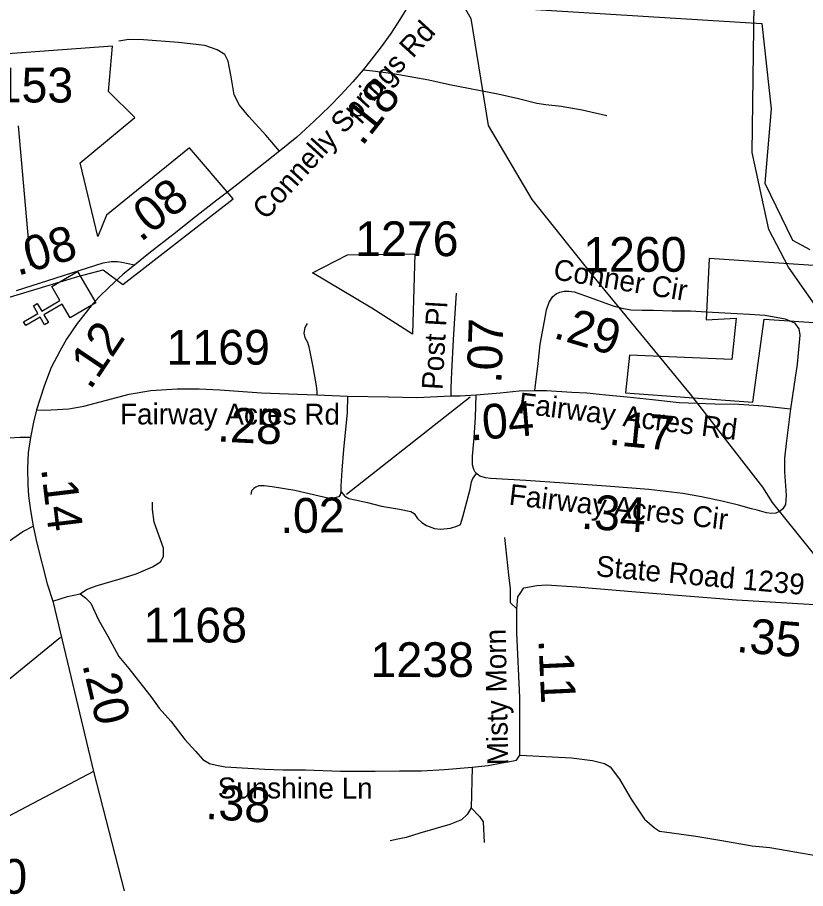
# Model space of a CAD drawing. Extents: x 1159738 to 1321356, y 736314 to 882035.
# Drawn here: x 1247285 to 1250120, y 778758 to 781891 of the extents above; entities that cross this region are included whole.
import ezdxf

# ---------------------------------------------------------------- set-up
doc = ezdxf.new("R2010")
doc.units = 0
for name, color, linetype in [('Exist Boundary Political City Limit New', 7, 'Continuous'), ('Exist Boundary Political City Limit New Hole', 7, 'Continuous'), ('Exist Cultural Church CELL', 7, 'Continuous'), ('Exist Hydrographic Creek Single Shore', 7, 'Continuous'), ('Exist Road Non-System Type 51', 7, 'Continuous'), ('Exist Road Secondary Mileage Hundredths English Label', 7, 'Continuous'), ('Exist Road Secondary Type 51 Attributed', 7, 'Continuous'), ('Exist Road Secondary Type 51 Label', 7, 'Continuous'), ('Exist Road Secondary Type 51 Number Label', 7, 'Continuous'), ('Exist Utilities Electrical Transmission Line', 7, 'Continuous'), ('Map Preparation Boundary City Limit Buffer Line', 7, 'Continuous')]:
    doc.layers.add(name, color=color, linetype=linetype)

msp = doc.modelspace()

# ---------------------------------------------------------------- linework, layer by layer
at = {"layer": 'Exist Boundary Political City Limit New'}
for points in [[(1248428.9, 783842.1), (1248451, 783689.5), (1248167.1, 782843.3), (1248735.7, 782786.3), (1248712.4, 782548.2), (1248653.3, 782550.2), (1248630.7, 782266.7), (1248430.3, 781964.9), (1249962.6, 781868.9), (1249996.8, 781562.8), (1249974, 781295.4), (1250073.5, 781090.5), (1250136.1, 781056.4)], [(1247188.3, 782430.3), (1247410.3, 782350.3), (1247854.1, 782276.6), (1247781.1, 781961.5), (1248430.3, 781964.9), (1249962.6, 781868.9), (1249996.8, 781562.8), (1249974, 781295.4), (1250073.5, 781090.5), (1250136.1, 781056.4)], [(1247244.1, 780881.2), (1247501.6, 780959), (1247592.7, 780983.4), (1247663.7, 780930.1), (1248061.2, 781239), (1247903.9, 781422.1), (1247604.8, 781180.2), (1247574.4, 781102.8), (1247510.6, 781368.3), (1247707.6, 781531.6), (1247612.1, 781625), (1247626.9, 781787.6), (1247183.7, 781755.3)], [(1250166.8, 780997.6), (1249772.9, 781024.6), (1249762.9, 780804), (1249870.6, 780809), (1249855.6, 780661), (1249487.2, 780676.1), (1249472.2, 780540.6), (1249930.8, 780508), (1249970.9, 780806.5), (1250221.5, 780788.9)]]:
    msp.add_lwpolyline(points, dxfattribs=at)
at = {"layer": 'Exist Boundary Political City Limit New Hole'}
for p, q in [((1248346.1, 780972.3), (1248472.6, 781036.8)), ((1248472.6, 781036.8), (1248714.6, 781041.2)), ((1248714.6, 781041.2), (1248705.8, 780752.4)), ((1248559.2, 780845.7), (1248346.1, 780972.3)), ((1248705.8, 780752.4), (1248559.2, 780845.7))]:
    msp.add_line(p, q, dxfattribs=at)
at = {"layer": 'Exist Cultural Church CELL'}
msp.add_lwpolyline([(1247474.8, 780810.6), (1247445.9, 780859.7), (1247380.2, 780821.1), (1247396.4, 780793.5), (1247382.6, 780785.4), (1247366.4, 780813), (1247314.6, 780782.6), (1247306.4, 780796.4), (1247358.3, 780826.8), (1247342.1, 780854.4), (1247355.9, 780862.5), (1247372.1, 780834.9), (1247437.7, 780873.5), (1247408.6, 780923.3), (1247500.4, 780977.2), (1247566.6, 780864.5)], close=True, dxfattribs=at)
at = {"layer": 'Exist Hydrographic Creek Single Shore'}
msp.add_lwpolyline([(1251778.2, 779415.6), (1251754.2, 779439.1), (1251590.1, 779544.1), (1251411.1, 779741.4), (1250876.1, 780021.3), (1250706.2, 780192.2), (1250650.2, 780311.4), (1250236.2, 780739.9), (1250059.1, 780992.9), (1249988.2, 781128.9), (1249928.1, 781405.9), (1249938.1, 782121.2), (1249839.1, 782467.9), (1249814.1, 782484.8), (1249770.5, 782758.7)], dxfattribs=at)
at = {"layer": 'Exist Road Non-System Type 51'}
for p, q in [((1249053.2, 779886.4), (1249038.9, 780020.5)), ((1248920.8, 779194.4), (1248917.6, 779048.7))]:
    msp.add_line(p, q, dxfattribs=at)
for points in [[(1248228, 781410.3), (1248178.2, 781467.8), (1248117.2, 781534.9), (1248084, 781575.3), (1248064.6, 781612.9), (1248053.5, 781677.4), (1248042.5, 781733.8), (1248031.4, 781758), (1248003.7, 781774.1), (1247959.3, 781790.2), (1247864.5, 781801.2), (1247737.9, 781810.7), (1247685.9, 781811.5), (1247649.5, 781806)], [(1248528.5, 781702.6), (1248563.3, 781699.4), (1248636, 781689.5), (1248765, 781666.5), (1248839.7, 781649.9), (1249012.8, 781616.7), (1249087.9, 781599.7), (1249153, 781583.2), (1249185.4, 781578.4), (1249241.2, 781572.1), (1249316.5, 781558.3), (1249405.1, 781538.9)], [(1248327.3, 780790.1), (1248318.8, 780775.7), (1248314.6, 780755.1), (1248318.2, 780740.6), (1248327.9, 780723.7), (1248333.3, 780706.8), (1248347.8, 780634.3), (1248361.1, 780558.9), (1248361.7, 780541.3), (1248361.7, 780533.5)], [(1248472.1, 780528.7), (1248471, 780470.9), (1248457.7, 780337.4), (1248452.2, 780262.6), (1248448.8, 780204.8), (1248448.8, 780185.9), (1248446.1, 780174.7), (1248441.1, 780167.5), (1248431.6, 780164.2), (1248418.8, 780161.4), (1248401, 780162), (1248370.5, 780169.7), (1248282.7, 780190.3), (1248201.3, 780203.1), (1248173, 780206.1), (1248153.6, 780206.1), (1248141.9, 780202.2), (1248134.7, 780197.2), (1248126.9, 780188.8), (1248124.1, 780176)], [(1247331.4, 780380.9), (1247294.7, 780380.5), (1247255.1, 780377.8), (1247231.4, 780376.6), (1247207.7, 780377.8), (1247163.4, 780382.5), (1247092.3, 780396.4), (1247054, 780401.5), (1247027.9, 780403.5), (1247006.6, 780403.1), (1246987.6, 780401.9), (1246968.6, 780396.4), (1246942.9, 780382.5), (1246895.8, 780344.5), (1246843, 780299.5), (1246744.6, 780222.1), (1246728.4, 780207.5), (1246717.3, 780194), (1246712.6, 780182.1), (1246709.4, 780169.9), (1246708.6, 780156.8), (1246709, 780133.2)], [(1248448.8, 780185.9), (1248463.2, 780169.5), (1248477.1, 780161.1), (1248499.9, 780156.1), (1248544.3, 780146.1), (1248594.9, 780133.9), (1248658.8, 780122.8), (1248699.9, 780114.4), (1248711.6, 780106.7), (1248724.4, 780089.4), (1248739.9, 780074.4), (1248756, 780064.4), (1248784.9, 780052.7), (1248807.1, 780050.5), (1248842.7, 780054.9), (1248866, 780061.1), (1248878.3, 780067.7), (1248887.7, 780095), (1248913.1, 780194.9), (1248918.7, 780221.1), (1248922.6, 780233.3), (1248935.9, 780251.1)], [(1247509.9, 779817.6), (1247532.9, 779833.9), (1247568.2, 779847.3), (1247654.1, 779872.6), (1247712.4, 779890.5), (1247770.7, 779915.8), (1247799.8, 779933.6), (1247810.5, 779953), (1247810.5, 779982.7), (1247776.8, 780076.5), (1247770.7, 780121.1), (1247770.7, 780147.9)], [(1246953.5, 779275.6), (1246858.4, 779549.3), (1246814.5, 779682.7), (1247050.1, 779855.9), (1247189.7, 779961.5), (1247255.7, 780009.1), (1247304.4, 780042.3), (1247340.8, 780061.7)], [(1249081.8, 779764.2), (1249058.6, 779785.7), (1249058.6, 779835.9), (1249053.2, 779886.4)], [(1246953.5, 779275.6), (1247195.9, 779464.6), (1247439.7, 779662.5)], [(1249092.6, 779238.4), (1249278.2, 779228.8), (1249353.8, 779219.2), (1249396.4, 779208.2), (1249417.1, 779196.3), (1249450.9, 779151.7), (1249492.6, 779080.3), (1249540.8, 779007.4), (1249576.4, 778976.5), (1249594.8, 778964.6), (1249639.3, 778958.7), (1249725.4, 778947.2), (1249819, 778930.8), (1249928.1, 778912.5), (1249991.4, 778905.6), (1250517.1, 778814.5)], [(1247558.6, 779179.6), (1247118.4, 778947.5), (1247050.9, 778963.9)], [(1248917.6, 779048.7), (1248902.2, 779024.9), (1248882.3, 779005.5), (1248840.9, 778989.2), (1248732.5, 778957.8), (1248683, 778941.3), (1248653.8, 778935.6), (1248626.2, 778929.6)], [(1248917.6, 779048.7), (1248946.7, 779017.4), (1248960.5, 778998.1), (1248963.6, 778923.7)]]:
    msp.add_lwpolyline(points, dxfattribs=at)
at = {"layer": 'Exist Road Secondary Mileage Hundredths English Label'}
msp.add_line((1248913.7, 780524.9), (1248469.2, 780175.1), dxfattribs=at)
at = {"layer": 'Exist Road Secondary Type 51 Attributed'}
for points in [[(1248701.2, 781947.9), (1248700.4, 781946.7), (1248660.6, 781883.2), (1248627.8, 781833), (1248593.4, 781785.1), (1248551.1, 781730.9), (1248528.5, 781702.6), (1248491.2, 781659.7), (1248448.5, 781612.6), (1248407.8, 781570.7), (1248352.8, 781517.7), (1248290, 781460.9), (1248228, 781410.3), (1248078.6, 781292.5), (1248040, 781262.7)], [(1248040, 781262.7), (1248002.3, 781233.6), (1247914.6, 781165.2), (1247858.9, 781121.5), (1247785.4, 781063.7), (1247751.5, 781037.4), (1247706.4, 780999.8)], [(1247706.4, 780999.8), (1247660.1, 781009.7), (1247645.1, 781012.4), (1247621.4, 781012.4), (1247591.7, 781007.3), (1247280.5, 780908.4)], [(1247706.4, 780999.8), (1247665.7, 780967.7), (1247614.2, 780921), (1247577.6, 780884.8), (1247549.9, 780853.5), (1247499.2, 780789.9), (1247461.6, 780734), (1247436.9, 780690.3), (1247406.5, 780631.9), (1247381.6, 780568.5), (1247365, 780516.5), (1247353.1, 780480.5)], [(1248845.6, 780529.7), (1248845.2, 780558.7), (1248847.8, 780616.4), (1248853.1, 780731.5), (1248857, 780790.3), (1248864.1, 780899.8)], [(1249146.3, 780550), (1249157.7, 780646.1), (1249165.8, 780715.9), (1249180.6, 780798.9), (1249188.3, 780839.1), (1249198.3, 780866.8), (1249210.7, 780886.9), (1249222.7, 780896.9), (1249236, 780903.1), (1249252.3, 780907), (1249268, 780906.8), (1249288, 780903.9), (1249329.1, 780890), (1249428.5, 780854.2), (1249459.4, 780845.1), (1249491.9, 780839.4), (1249532.5, 780838), (1249572.9, 780838.3), (1249640.8, 780835.4)], [(1249640.8, 780835.4), (1249706.7, 780835.6), (1249764.2, 780832.7)], [(1249764.2, 780832.7), (1249830.4, 780829.3), (1249918, 780823.4), (1249974.8, 780820.5), (1250046.8, 780807.7), (1250064.2, 780799.9)], [(1250064.2, 780799.9), (1250080, 780792.8), (1250096.6, 780771), (1250100.1, 780748.5), (1250090.4, 780644.5), (1250066.6, 780483.9)], [(1247353.1, 780480.5), (1247382.8, 780478.5), (1247406.1, 780479.7), (1247470.2, 780483.3), (1247523.7, 780493.1), (1247686.7, 780535.9), (1247764.7, 780548.9), (1247860, 780555.9), (1247938.8, 780555), (1248012.4, 780551.5), (1248162.6, 780541.5), (1248292.6, 780536.6), (1248361.7, 780533.5), (1248472.1, 780528.7), (1248619.6, 780526.6), (1248721.6, 780524.4), (1248845.6, 780529.7)], [(1248935.6, 780533.6), (1249021.7, 780541.4), (1249089.7, 780548.3), (1249146.3, 780550)], [(1249146.3, 780550), (1249187.9, 780549.6), (1249279.1, 780544), (1249333.6, 780540.7), (1249402.1, 780533.6), (1249479, 780526.2), (1249569.9, 780516.9), (1249665.9, 780506.3), (1249794.4, 780501.5), (1249880.2, 780500.2), (1249968.5, 780494.2), (1250066.6, 780483.9)], [(1248845.6, 780529.7), (1248877.8, 780530.7), (1248935.6, 780533.6)], [(1250066.6, 780483.9), (1250050.3, 780359), (1250044.2, 780306.6), (1250044.2, 780256.7), (1250050.3, 780173.2), (1250048.6, 780139.1), (1250038.1, 780123.4), (1250028.5, 780115.5), (1250013.6, 780108.5), (1249998, 780107.1), (1249979.5, 780109.2), (1249945.6, 780118.5), (1249926.2, 780124.1), (1249878.9, 780137.3), (1249825.2, 780150), (1249746.3, 780166.7), (1249678.8, 780178.6), (1249556.3, 780193.9), (1249402.3, 780205.6), (1249251.4, 780216.4), (1249114.3, 780225.3), (1248987.2, 780233.1), (1248968.9, 780235.5), (1248948.5, 780241.6), (1248935.9, 780251.1), (1248931.8, 780255.6), (1248926.2, 780264.9), (1248922, 780282.7), (1248922.3, 780313.8), (1248928.1, 780379.6), (1248932.3, 780453.8), (1248935.6, 780533.6)], [(1247353.1, 780480.5), (1247342.1, 780435.5), (1247331.4, 780380.9), (1247323, 780326), (1247321.5, 780270.7), (1247321.9, 780210.6), (1247325, 780170.8), (1247331.8, 780118.1), (1247340.8, 780061.7), (1247355.1, 780000), (1247392.2, 779854.4), (1247412.1, 779791.9)], [(1249093.4, 779819.2), (1249106.9, 779839.5), (1249153.3, 779848.5), (1249188.4, 779850.7), (1249297.3, 779843.3), (1249509.9, 779825.1), (1249871.7, 779796.5), (1250133.3, 779781.6), (1250567.1, 779744.9), (1250921.7, 779718.5)], [(1247412.1, 779791.9), (1247464.3, 779808.3), (1247509.9, 779817.6), (1247530.2, 779803.8), (1247548.6, 779784.5), (1247576.2, 779724.9), (1247610, 779665.4), (1247649.9, 779592.5), (1247685.1, 779549.4), (1247719.7, 779505.5), (1247764.1, 779448.9), (1247794.8, 779407.3), (1247836.2, 779359.7), (1247886.8, 779294.2), (1247925.2, 779252.5), (1247951.3, 779222.8), (1247975.8, 779207.9), (1248000.4, 779201.9), (1248032.6, 779196), (1248175.2, 779187.1), (1248241.2, 779184.8), (1248320.9, 779184.8), (1248447, 779180.7), (1248571.3, 779180.7), (1248659, 779182.1), (1248738.1, 779182), (1248820.9, 779186.5), (1248920.8, 779194.4), (1248978.6, 779201.3), (1249028, 779210.9), (1249056.4, 779214.8), (1249080.3, 779219.6), (1249092.6, 779238.4)], [(1249092.6, 779238.4), (1249092.6, 779445.1), (1249081.8, 779678.2), (1249081.8, 779764.2), (1249085.4, 779807.2), (1249093.4, 779819.2)], [(1247412.1, 779791.9), (1247445.9, 779652), (1247558.6, 779179.6), (1247669, 778749.6)]]:
    msp.add_lwpolyline(points, dxfattribs=at)
at = {"layer": 'Exist Road Secondary Type 51 Number Label'}
msp.add_line((1247332.5, 780998.5), (1247288.8, 781501.3), dxfattribs=at)
at = {"layer": 'Exist Utilities Electrical Transmission Line'}
for points in [[(1245414.7, 786458.9), (1245655.3, 785949.5), (1245917.9, 785424.2), (1246149, 784983), (1246359.1, 784678.3), (1246905.4, 784090), (1247576.7, 783117), (1248027.1, 782618.2), (1248633.2, 782382.1), (1248916, 781887.4), (1248978, 781502.2), (1249135.7, 781236.5), (1249364.5, 780949.5), (1249705.2, 780536.3)], [(1249705.2, 780536.3), (1249965.5, 780201.2), (1249999.6, 780146.6), (1250374.2, 779682.1), (1250788.1, 779171.7), (1250981, 778941.7), (1251129.7, 778736.3), (1251307.6, 778520), (1251406.2, 778401.6)]]:
    msp.add_lwpolyline(points, dxfattribs=at)
at = {"layer": 'Map Preparation Boundary City Limit Buffer Line'}
for points in [[(1248428.9, 783842.1), (1248451, 783689.5), (1248167.1, 782843.3), (1248735.7, 782786.3), (1248712.4, 782548.2), (1248653.3, 782550.2), (1248630.7, 782266.7), (1248430.3, 781964.9), (1249962.6, 781868.9), (1249996.8, 781562.8), (1249974, 781295.4), (1250073.5, 781090.5), (1250136.1, 781056.4)], [(1247188.3, 782430.3), (1247410.3, 782350.3), (1247854.1, 782276.6), (1247781.1, 781961.5), (1248430.3, 781964.9), (1249962.6, 781868.9), (1249996.8, 781562.8), (1249974, 781295.4), (1250073.5, 781090.5), (1250136.1, 781056.4)], [(1247244.1, 780881.2), (1247501.6, 780959), (1247592.7, 780983.4), (1247663.7, 780930.1), (1248061.2, 781239), (1247903.9, 781422.1), (1247604.8, 781180.2), (1247574.4, 781102.8), (1247510.6, 781368.3), (1247707.6, 781531.6), (1247612.1, 781625), (1247626.9, 781787.6), (1247183.7, 781755.3)], [(1250166.8, 780997.6), (1249772.9, 781024.6), (1249762.9, 780804), (1249870.6, 780809), (1249855.6, 780661), (1249487.2, 780676.1), (1249472.2, 780540.6), (1249930.8, 780508), (1249970.9, 780806.5), (1250221.5, 780788.9)]]:
    msp.add_lwpolyline(points, dxfattribs=at)

# ---------------------------------------------------------------- texts
at = {"layer": 'Exist Road Secondary Mileage Hundredths English Label'}
for s, rotation, p in [('.18', 51.5936, (1248524.7, 781424.8)), ('.08', 38.1924, (1247727.6, 781080.8)), ('.08', 16.6663, (1247285, 780961.1)), ('.29', 343.6415, (1249208.8, 780739.5)), ('.07', 87.9286, (1249025.6, 780573.3)), ('.12', 56.1344, (1247546.7, 780548.2)), ('.28', 357.1664, (1248002, 780366.2)), ('.04', 4.8567, (1248915.3, 780369)), ('.17', 354.436, (1249409.4, 780354.9)), ('.14', 276.8356, (1247369.5, 780268.8)), ('.34', 356.7017, (1249310.5, 780052.3)), ('.02', 0.9106, (1248230.6, 780036.3)), ('.35', 355.2656, (1249869, 779609.1)), ('.11', 272.6405, (1249159, 779653.3)), ('.20', 283.4218, (1247517.5, 779564)), ('.38', 356.419, (1247959.4, 779009))]:
    msp.add_text(s, height=125, rotation=rotation, dxfattribs=at).set_placement(p)
at = {"layer": 'Exist Road Secondary Type 51 Label'}
for s, rotation, p in [('Connelly Springs Rd', 47.738, (1248178.6, 781159.6)), ('Conner Cir', 350.6096, (1249209.6, 780950)), ('Post Pl', 86.7515, (1248813.9, 780550.4)), ('Fairway Acres Rd', 352.9499, (1249084.2, 780468.4)), ('Fairway Acres Rd', 359.9432, (1247653.7, 780427.5)), ('Fairway Acres Cir', 353.3949, (1249050.6, 780139)), ('State Road 1239', 354.8292, (1249363.8, 779881.8)), ('Misty Morn', 91.1444, (1249050.9, 779202.4)), ('Sunshine Ln', 359.9115, (1248005, 779082.6))]:
    msp.add_text(s, height=75, rotation=rotation, dxfattribs=at).set_placement(p)
at = {"layer": 'Exist Road Secondary Type 51 Number Label'}
for s, p in [('1153', (1247113.5, 781585.2)), ('1276', (1248499.9, 781032.6)), ('1260', (1249320.4, 780976.4)), ('1169', (1247821.1, 780642.5)), ('1168', (1247738.9, 779643.3)), ('1238', (1248555.3, 779519)), ('1280', (1246947.8, 778739.5))]:
    msp.add_text(s, height=125, dxfattribs=at).set_placement(p)

doc.saveas('drawing.dxf')
